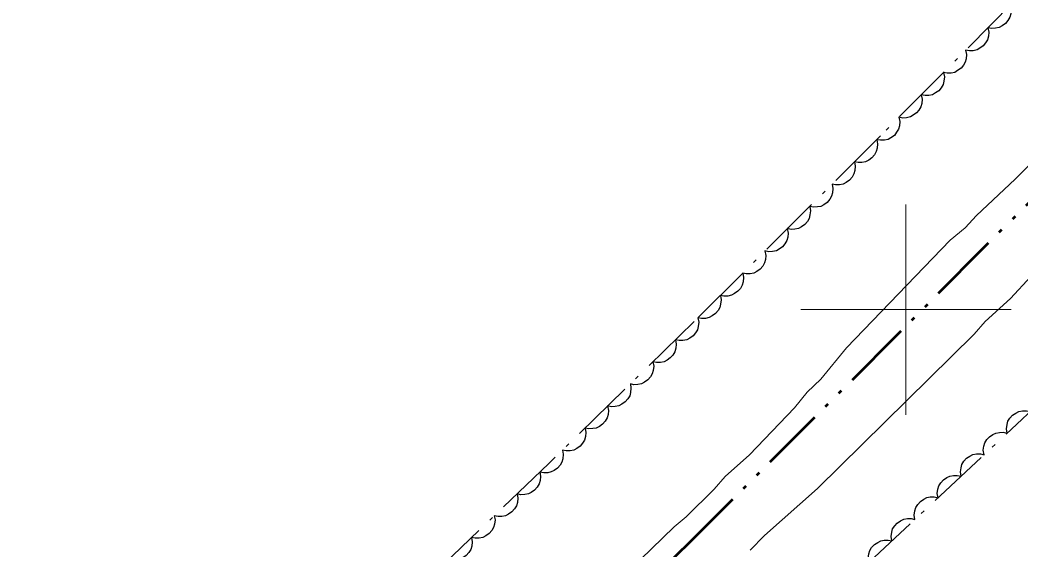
# Model space of a CAD drawing. Extents: x 356765 to 358572, y 5103174 to 5104650.
# Drawn here: x 357657.89 to 357705.47, y 5104288.57 to 5104313.77 of the extents above; entities that cross this region are included whole.
import ezdxf

# ---------------------------------------------------------------- set-up
doc = ezdxf.new("R2010")
doc.units = 0
doc.header["$LTSCALE"] = 0.6
doc.linetypes.add('DASH_DOUBLE_DOT', pattern=[9.2, 5, -1.2, 0.3, -1.2, 0.3, -1.2])
doc.linetypes.add('DOT_DASHED', pattern=[7.7, 5, -1.2, 0.3, -1.2])
for name, color, linetype, lineweight in [('2', 7, 'Continuous', 13), ('4', 7, 'Continuous', 90), ('44', 7, 'Continuous', 25), ('61', 7, 'Continuous', 13)]:
    doc.layers.add(name, color=color, linetype=linetype, lineweight=lineweight)

msp = doc.modelspace()

# ---------------------------------------------------------------- linework, layer by layer
at = {"layer": '2'}
for points in [[(357683.64, 5104284.49), (357688.99, 5104289.67), (357689.55, 5104290.15), (357690.88, 5104291.47), (357691.4, 5104292.06), (357692.56, 5104293.09), (357694.7, 5104295.33), (357695.31, 5104296.08), (357695.96, 5104296.7), (357697.18, 5104298.18), (357702.1, 5104303.3), (357702.82, 5104303.89), (357703.35, 5104304.48), (357705.19, 5104306.2), (357711.28, 5104312.35)], [(357705.94, 5104301.57), (357704.97, 5104300.53), (357703.77, 5104299.43), (357703.24, 5104298.84), (357695.8, 5104291.49), (357693.27, 5104289.26), (357692.59, 5104288.56)]]:
    msp.add_lwpolyline(points, dxfattribs=at)
at = {"layer": '4', "linetype": 'DASH_DOUBLE_DOT', "lineweight": 53}
msp.add_lwpolyline([(357715.96, 5104314.92), (357711.81, 5104310.84), (357707.83, 5104307.05), (357703.64, 5104302.89), (357699.56, 5104298.77), (357689.66, 5104288.88), (357686.24, 5104285.57), (357682.51, 5104282.05), (357678.25, 5104278.12), (357674.52, 5104274.79), (357668.38, 5104269.07), (357665.78, 5104266.69), (357663.44, 5104264.45), (357661.44, 5104262.62), (357659.48, 5104260.86), (357658.34, 5104259.89), (357657.8, 5104259.44)], dxfattribs=at)
at = {"layer": '44', "linetype": 'DOT_DASHED'}
for points in [[(357729.34, 5104221.14), (357715.74, 5104229.08), (357711.11, 5104232.04), (357705.89, 5104235.33), (357702.47, 5104237.62), (357697.84, 5104240.58), (357693.52, 5104243.37), (357689.66, 5104246.29), (357685.81, 5104249.21), (357682.72, 5104252.1), (357679.46, 5104254.7), (357676.07, 5104257.75), (357673.41, 5104260.01), (357672.58, 5104262.04), (357672.32, 5104262.97), (357672.85, 5104264.63), (357673.65, 5104265.36), (357675.09, 5104266.52), (357691.27, 5104281.45), (357711, 5104299.92), (357717.62, 5104306.84), (357726.47, 5104315.66)], [(357705.07, 5104314.58), (357698.79, 5104308.26), (357689.94, 5104299.44), (357683.03, 5104292.69), (357676.29, 5104286.24), (357668.79, 5104279.82), (357662.25, 5104274.43), (357658.32, 5104272.3), (357654.05, 5104269.58)]]:
    msp.add_lwpolyline(points, dxfattribs=at)
at = {"layer": '44'}
for points in [[(357704.96, 5104314.47), (357705, 5104314.26), (357704.98, 5104314.06), (357704.94, 5104313.9), (357704.85, 5104313.75), (357704.73, 5104313.6), (357704.58, 5104313.49), (357704.43, 5104313.41), (357704.26, 5104313.38), (357704.08, 5104313.37), (357703.9, 5104313.4)], [(357703.9, 5104313.4), (357703.94, 5104313.2), (357703.92, 5104313), (357703.88, 5104312.83), (357703.79, 5104312.68), (357703.68, 5104312.54), (357703.52, 5104312.43), (357703.38, 5104312.35), (357703.2, 5104312.31), (357703.02, 5104312.31), (357702.84, 5104312.34)], [(357702.84, 5104312.34), (357702.88, 5104312.13), (357702.86, 5104311.93), (357702.82, 5104311.77), (357702.74, 5104311.62), (357702.62, 5104311.48), (357702.46, 5104311.37), (357702.32, 5104311.28), (357702.15, 5104311.25), (357701.96, 5104311.24), (357701.79, 5104311.27)], [(357701.79, 5104311.27), (357701.83, 5104311.07), (357701.81, 5104310.87), (357701.77, 5104310.71), (357701.68, 5104310.55), (357701.56, 5104310.41), (357701.4, 5104310.3), (357701.26, 5104310.22), (357701.09, 5104310.18), (357700.91, 5104310.18), (357700.73, 5104310.21)], [(357700.73, 5104310.21), (357700.77, 5104310.01), (357700.75, 5104309.8), (357700.71, 5104309.64), (357700.62, 5104309.49), (357700.5, 5104309.35), (357700.35, 5104309.24), (357700.21, 5104309.16), (357700.03, 5104309.12), (357699.85, 5104309.11), (357699.67, 5104309.15)], [(357699.67, 5104309.15), (357699.71, 5104308.94), (357699.69, 5104308.74), (357699.65, 5104308.58), (357699.56, 5104308.43), (357699.45, 5104308.28), (357699.29, 5104308.17), (357699.15, 5104308.09), (357698.98, 5104308.06), (357698.79, 5104308.05), (357698.61, 5104308.08)], [(357698.61, 5104308.08), (357698.65, 5104307.88), (357698.63, 5104307.68), (357698.59, 5104307.52), (357698.5, 5104307.36), (357698.38, 5104307.22), (357698.23, 5104307.11), (357698.08, 5104307.03), (357697.91, 5104307), (357697.73, 5104306.99), (357697.55, 5104307.02)], [(357697.55, 5104307.02), (357697.59, 5104306.82), (357697.57, 5104306.62), (357697.53, 5104306.46), (357697.44, 5104306.3), (357697.32, 5104306.16), (357697.16, 5104306.05), (357697.02, 5104305.97), (357696.85, 5104305.94), (357696.66, 5104305.93), (357696.49, 5104305.97)], [(357696.49, 5104305.97), (357696.53, 5104305.76), (357696.51, 5104305.56), (357696.47, 5104305.4), (357696.38, 5104305.25), (357696.26, 5104305.1), (357696.1, 5104304.99), (357695.96, 5104304.91), (357695.79, 5104304.88), (357695.6, 5104304.87), (357695.43, 5104304.91)], [(357695.43, 5104304.91), (357695.46, 5104304.7), (357695.44, 5104304.5), (357695.4, 5104304.34), (357695.32, 5104304.19), (357695.2, 5104304.05), (357695.04, 5104303.94), (357694.9, 5104303.86), (357694.72, 5104303.82), (357694.54, 5104303.81), (357694.36, 5104303.85)], [(357694.36, 5104303.85), (357694.4, 5104303.64), (357694.38, 5104303.44), (357694.34, 5104303.28), (357694.25, 5104303.13), (357694.13, 5104302.99), (357693.98, 5104302.88), (357693.84, 5104302.8), (357693.66, 5104302.76), (357693.48, 5104302.75), (357693.3, 5104302.79)], [(357693.3, 5104302.79), (357693.34, 5104302.58), (357693.32, 5104302.38), (357693.28, 5104302.22), (357693.19, 5104302.07), (357693.07, 5104301.93), (357692.91, 5104301.82), (357692.77, 5104301.74), (357692.6, 5104301.7), (357692.41, 5104301.7), (357692.24, 5104301.73)], [(357692.24, 5104301.73), (357692.28, 5104301.53), (357692.26, 5104301.32), (357692.22, 5104301.16), (357692.13, 5104301.01), (357692.01, 5104300.87), (357691.85, 5104300.76), (357691.71, 5104300.68), (357691.54, 5104300.64), (357691.35, 5104300.64), (357691.18, 5104300.67)], [(357691.18, 5104300.67), (357691.21, 5104300.47), (357691.19, 5104300.26), (357691.15, 5104300.1), (357691.07, 5104299.95), (357690.95, 5104299.81), (357690.79, 5104299.7), (357690.65, 5104299.62), (357690.48, 5104299.58), (357690.29, 5104299.58), (357690.11, 5104299.61)], [(357690.11, 5104299.61), (357690.15, 5104299.41), (357690.13, 5104299.2), (357690.09, 5104299.04), (357690, 5104298.89), (357689.88, 5104298.75), (357689.72, 5104298.64), (357689.58, 5104298.56), (357689.4, 5104298.53), (357689.22, 5104298.53), (357689.04, 5104298.56)], [(357689.04, 5104298.56), (357689.08, 5104298.36), (357689.06, 5104298.16), (357689.01, 5104298), (357688.92, 5104297.84), (357688.8, 5104297.7), (357688.65, 5104297.59), (357688.5, 5104297.52), (357688.33, 5104297.48), (357688.15, 5104297.48), (357687.97, 5104297.51)], [(357687.97, 5104297.51), (357688.01, 5104297.31), (357687.98, 5104297.11), (357687.94, 5104296.95), (357687.85, 5104296.8), (357687.73, 5104296.66), (357687.57, 5104296.55), (357687.43, 5104296.47), (357687.26, 5104296.44), (357687.07, 5104296.43), (357686.9, 5104296.47)], [(357686.9, 5104296.47), (357686.93, 5104296.26), (357686.91, 5104296.06), (357686.87, 5104295.9), (357686.78, 5104295.75), (357686.66, 5104295.61), (357686.5, 5104295.5), (357686.36, 5104295.42), (357686.18, 5104295.39), (357686, 5104295.38), (357685.82, 5104295.42)], [(357685.82, 5104295.42), (357685.86, 5104295.21), (357685.84, 5104295.01), (357685.8, 5104294.85), (357685.71, 5104294.7), (357685.58, 5104294.56), (357685.43, 5104294.45), (357685.28, 5104294.37), (357685.11, 5104294.34), (357684.93, 5104294.33), (357684.75, 5104294.37)], [(357704.81, 5104294.13), (357704.78, 5104294.33), (357704.81, 5104294.53), (357704.85, 5104294.69), (357704.94, 5104294.84), (357705.07, 5104294.98), (357705.23, 5104295.08), (357705.37, 5104295.16), (357705.54, 5104295.19), (357705.73, 5104295.19), (357705.91, 5104295.15)], [(357684.75, 5104294.37), (357684.79, 5104294.16), (357684.76, 5104293.96), (357684.72, 5104293.8), (357684.63, 5104293.65), (357684.51, 5104293.51), (357684.35, 5104293.4), (357684.21, 5104293.32), (357684.04, 5104293.29), (357683.85, 5104293.29), (357683.68, 5104293.32)], [(357703.72, 5104293.1), (357703.68, 5104293.31), (357703.71, 5104293.51), (357703.75, 5104293.67), (357703.85, 5104293.82), (357703.97, 5104293.95), (357704.13, 5104294.06), (357704.28, 5104294.13), (357704.45, 5104294.16), (357704.63, 5104294.17), (357704.81, 5104294.13)], [(357683.68, 5104293.32), (357683.71, 5104293.12), (357683.69, 5104292.91), (357683.65, 5104292.75), (357683.56, 5104292.6), (357683.44, 5104292.46), (357683.28, 5104292.35), (357683.14, 5104292.28), (357682.97, 5104292.24), (357682.78, 5104292.24), (357682.6, 5104292.27)], [(357702.62, 5104292.08), (357702.59, 5104292.28), (357702.62, 5104292.48), (357702.66, 5104292.64), (357702.75, 5104292.79), (357702.88, 5104292.93), (357703.04, 5104293.03), (357703.18, 5104293.11), (357703.35, 5104293.14), (357703.54, 5104293.14), (357703.72, 5104293.1)], [(357682.6, 5104292.28), (357682.63, 5104292.07), (357682.61, 5104291.87), (357682.57, 5104291.71), (357682.47, 5104291.56), (357682.35, 5104291.42), (357682.19, 5104291.31), (357682.05, 5104291.24), (357681.88, 5104291.21), (357681.69, 5104291.2), (357681.52, 5104291.24)], [(357701.53, 5104291.05), (357701.49, 5104291.26), (357701.52, 5104291.46), (357701.56, 5104291.62), (357701.66, 5104291.77), (357701.78, 5104291.9), (357701.94, 5104292.01), (357702.09, 5104292.08), (357702.26, 5104292.11), (357702.44, 5104292.11), (357702.62, 5104292.08)], [(357681.52, 5104291.24), (357681.55, 5104291.04), (357681.53, 5104290.83), (357681.48, 5104290.67), (357681.39, 5104290.52), (357681.27, 5104290.38), (357681.11, 5104290.28), (357680.97, 5104290.2), (357680.79, 5104290.17), (357680.61, 5104290.17), (357680.43, 5104290.2)], [(357700.43, 5104290.02), (357700.4, 5104290.23), (357700.43, 5104290.43), (357700.47, 5104290.59), (357700.56, 5104290.74), (357700.69, 5104290.88), (357700.85, 5104290.98), (357700.99, 5104291.06), (357701.16, 5104291.09), (357701.35, 5104291.09), (357701.53, 5104291.05)], [(357680.43, 5104290.2), (357680.47, 5104290), (357680.44, 5104289.8), (357680.4, 5104289.64), (357680.31, 5104289.49), (357680.19, 5104289.35), (357680.03, 5104289.24), (357679.88, 5104289.16), (357679.71, 5104289.13), (357679.52, 5104289.13), (357679.35, 5104289.17)], [(357699.33, 5104289), (357699.3, 5104289.21), (357699.33, 5104289.41), (357699.37, 5104289.57), (357699.47, 5104289.72), (357699.59, 5104289.85), (357699.75, 5104289.96), (357699.9, 5104290.03), (357700.07, 5104290.06), (357700.25, 5104290.06), (357700.43, 5104290.02)], [(357679.35, 5104289.17), (357679.38, 5104288.96), (357679.36, 5104288.76), (357679.32, 5104288.6), (357679.22, 5104288.45), (357679.1, 5104288.31), (357678.94, 5104288.2), (357678.8, 5104288.13), (357678.63, 5104288.09), (357678.44, 5104288.09), (357678.26, 5104288.13)], [(357698.24, 5104287.97), (357698.21, 5104288.18), (357698.23, 5104288.38), (357698.28, 5104288.54), (357698.37, 5104288.69), (357698.5, 5104288.83), (357698.66, 5104288.93), (357698.8, 5104289.01), (357698.97, 5104289.04), (357699.16, 5104289.04), (357699.33, 5104289)]]:
    msp.add_lwpolyline(points, dxfattribs=at)
at = {"layer": '61'}
for p, q in [((357700, 5104295), (357700, 5104305)), ((357695, 5104300), (357705, 5104300))]:
    msp.add_line(p, q, dxfattribs=at)

doc.saveas('drawing.dxf')
